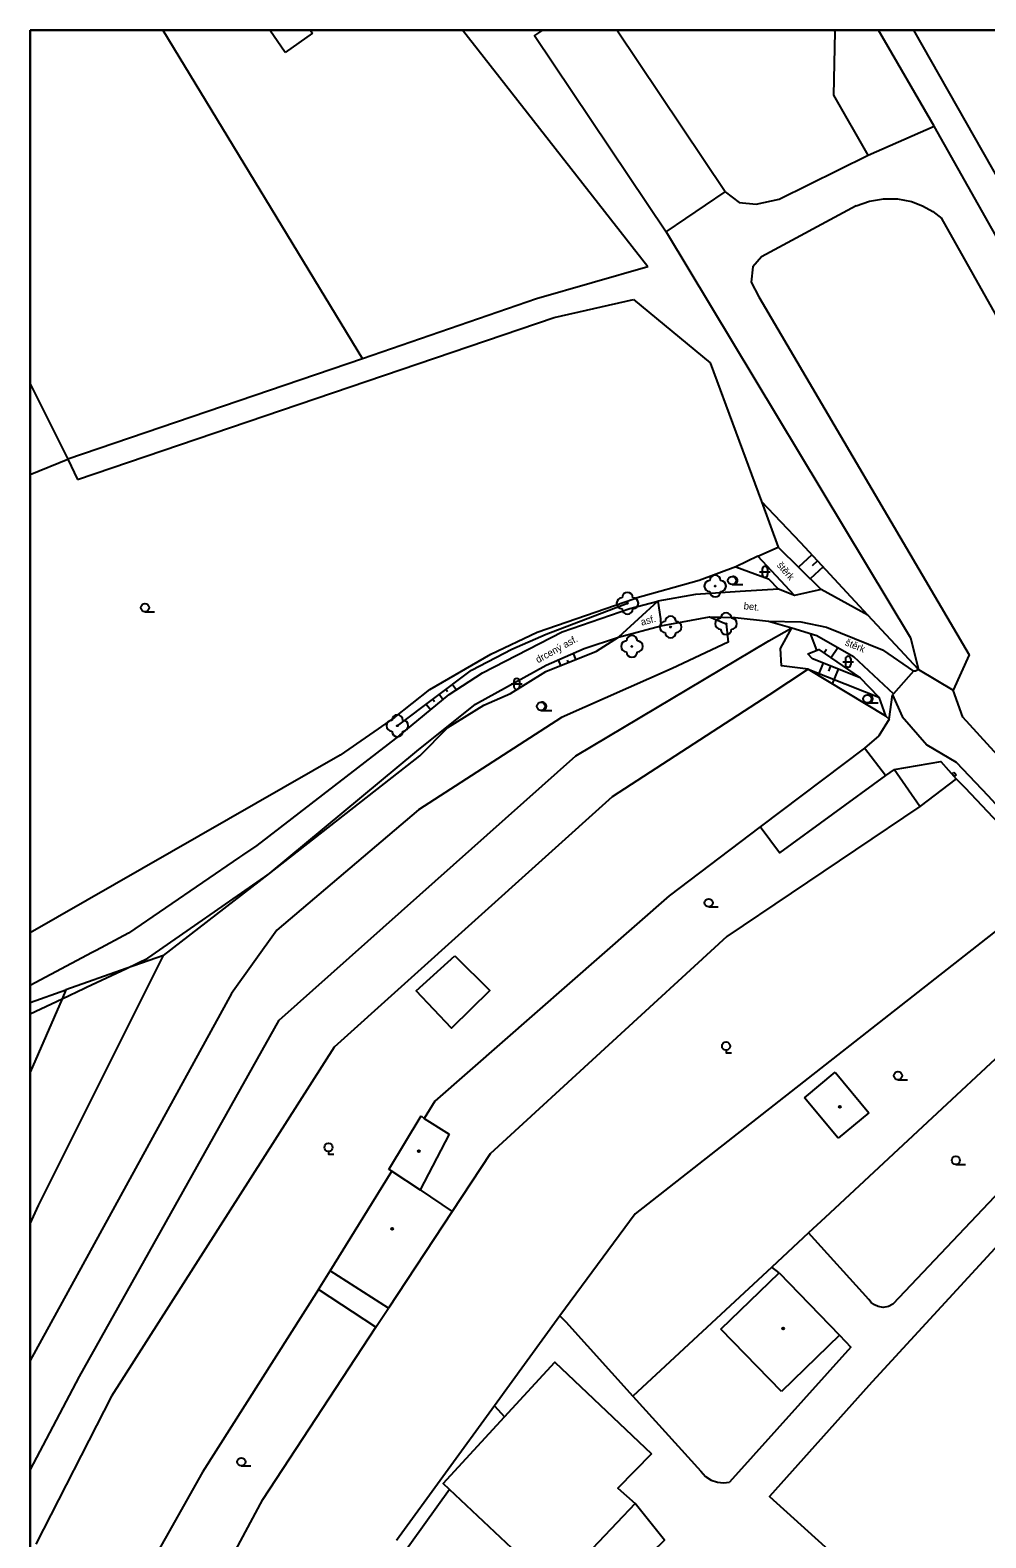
# Model space of a CAD drawing. Extents: x -598233 to -596890, y -1157848 to -1156431.
# Drawn here: x -598232.9 to -598145.1, y -1156569.3 to -1156430.9 of the extents above; entities that cross this region are included whole.
import ezdxf

# ---------------------------------------------------------------- set-up
doc = ezdxf.new("R2010")
doc.units = 0
for name, color, linetype in [('Level 11', 7, 'Continuous'), ('Level 14', 7, 'Continuous'), ('Level 15', 7, 'Continuous'), ('Level 21', 7, 'Continuous'), ('Level 22', 7, 'Continuous'), ('Level 24', 7, 'Continuous'), ('Level 36', 7, 'Continuous'), ('Level 39', 7, 'Continuous'), ('Level 40', 7, 'Continuous'), ('Level 5', 7, 'Continuous'), ('Level 51', 7, 'Continuous'), ('Level 52', 7, 'Continuous'), ('Level 7', 7, 'Continuous'), ('Level 8', 7, 'Continuous'), ('Vrstva 60', 7, 'Continuous'), ('zajmove_uzemi', 7, 'Continuous')]:
    doc.layers.add(name, color=color, linetype=linetype)

msp = doc.modelspace()

# ---------------------------------------------------------------- linework, layer by layer
at = {"layer": 'Level 11'}
for p, q in [((-598149.82, -1156439.67), (-598154.9522, -1156430.8558)), ((-598232.8901, -1156520.1284), (-598229.61, -1156518.98))]:
    msp.add_line(p, q, dxfattribs=at)
for points in [[(-598155.9, -1156442.32), (-598159.05, -1156436.82), (-598158.92, -1156431), (-598158.9993, -1156430.8558)], [(-598151.7379, -1156430.8558), (-598130.19, -1156468.73), (-598085.65, -1156548.23)], [(-598155.9, -1156442.32), (-598149.82, -1156439.67)], [(-598079.33, -1156561.41), (-598096.45, -1156534.33), (-598149.82, -1156439.67)], [(-598169.02, -1156445.71), (-598167.74, -1156446.68), (-598166.18, -1156446.84), (-598164.08, -1156446.37), (-598155.9, -1156442.32)], [(-598156.99, -1156446.99), (-598155.77, -1156446.55), (-598154.49, -1156446.33), (-598153.19, -1156446.35), (-598151.92, -1156446.6), (-598150.91, -1156446.98), (-598149.97, -1156447.5), (-598149.12, -1156448.16)], [(-598156.99, -1156446.99), (-598165.71, -1156451.67), (-598166.49, -1156452.6), (-598166.65, -1156454.01), (-598165.95, -1156455.33), (-598146.63, -1156488.21), (-598148.1, -1156491.45)], [(-598174.47, -1156449.37), (-598152, -1156486.65), (-598151.28, -1156489.55)], [(-598098.98, -1156536.55), (-598125.04, -1156491.01), (-598149.12, -1156448.16)], [(-598176.14, -1156452.59), (-598186.37, -1156455.54)], [(-598186.37, -1156455.54), (-598202.35, -1156461.05)], [(-598202.35, -1156461.05), (-598229.44, -1156470.24)], [(-598162.08, -1156477.93), (-598165.71, -1156474.15)], [(-598164.17, -1156478.33), (-598160.23, -1156482.21)], [(-598162.68, -1156482.77), (-598166.02, -1156479.16)], [(-598155.93, -1156484.58), (-598160.23, -1156482.21), (-598162.68, -1156482.77), (-598164.14, -1156482.19), (-598167.65, -1156482.4), (-598171.77, -1156482.69), (-598175.22, -1156483.29)], [(-598198.91, -1156495.6), (-598194.38, -1156491.86), (-598191.34, -1156489.86), (-598184.01, -1156486.1), (-598177.8, -1156483.96), (-598175.22, -1156483.29)], [(-598175.22, -1156483.29), (-598178.84, -1156486.6)], [(-598175.22, -1156483.29), (-598174.99, -1156484.9), (-598174.96, -1156485.54)], [(-598178.84, -1156486.6), (-598174.96, -1156485.54), (-598170.48, -1156484.73), (-598168.11, -1156484.78), (-598165.04, -1156485.13)], [(-598165.04, -1156485.13), (-598162.91, -1156485.75), (-598160.62, -1156486.44), (-598157.23, -1156488.36), (-598153.57, -1156491.79)], [(-598165.04, -1156485.13), (-598162.07, -1156485.18), (-598159.73, -1156485.68), (-598154.58, -1156487.76), (-598151.74, -1156489.7), (-598153.57, -1156491.79)], [(-598197.36, -1156497.05), (-598191.98, -1156492.74), (-598185.48, -1156489.16), (-598181.98, -1156487.64), (-598178.84, -1156486.6)], [(-598165.01, -1156486.94), (-598162.91, -1156485.75)], [(-598232.8901, -1156563.0723), (-598228.37, -1156554.48), (-598210.02, -1156521.75), (-598182.74, -1156497.49), (-598165.01, -1156486.94)], [(-598173.89, -1156489.48), (-598184.06, -1156493.98), (-598197.2199, -1156502.46), (-598210.2199, -1156513.51), (-598214.4, -1156519.32), (-598232.8901, -1156553.0077)], [(-598151.28, -1156489.55), (-598151.56, -1156489.71), (-598151.74, -1156489.7)], [(-598165.02, -1156491.91), (-598179.43, -1156501.25)], [(-598153.96, -1156494.11), (-598153.66, -1156491.9)], [(-598153.57, -1156491.79), (-598153.66, -1156491.9)], [(-598153.66, -1156491.9), (-598152.78, -1156493.88), (-598150.52, -1156496.48), (-598147.8, -1156498.08), (-598144.86, -1156501.15), (-598136.09, -1156510.76), (-598131.86, -1156515.91), (-598127.78, -1156520.65)], [(-598198.91, -1156495.6), (-598212.07, -1156505.72), (-598213.37, -1156506.61), (-598213.65, -1156506.8), (-598223.86, -1156513.77), (-598226.82, -1156515.35), (-598227.19, -1156515.55), (-598232.8901, -1156518.589)], [(-598232.8901, -1156521.1661), (-598229.96, -1156519.79), (-598227.9, -1156518.82), (-598227.71, -1156518.73), (-598224.05, -1156517.01), (-598222.07, -1156516.08), (-598211.34, -1156508.6), (-598210.89, -1156508.29), (-598197.36, -1156497.05)], [(-598210.888, -1156508.287), (-598197.08, -1156497.48)], [(-598156.23, -1156496.77), (-598165.83, -1156504.02), (-598174.18, -1156510.34), (-598195.7, -1156529.2), (-598196.69, -1156530.79)], [(-598153.51, -1156498.74), (-598149.21, -1156498.02), (-598147.82, -1156499.59)], [(-598147.82, -1156499.59), (-598151.14, -1156502.14), (-598168.88, -1156514.08), (-598190.63, -1156534.03), (-598194.11, -1156539.34)], [(-598154.3, -1156499.28), (-598164.04, -1156506.39), (-598165.83, -1156504.02)], [(-598179.43, -1156501.25), (-598204.9699, -1156524.25)], [(-598220.65, -1156515.81), (-598210.888, -1156508.287)], [(-598138.57, -1156509.19), (-598177.29, -1156539.54), (-598184.23, -1156548.9099)], [(-598232.8901, -1156540.4707), (-598232.13, -1156538.79), (-598220.65, -1156515.81)], [(-598220.65, -1156515.81), (-598224.0526, -1156517.0138), (-598229.61, -1156518.98)], [(-598133.49, -1156515.33), (-598159.86, -1156539.87), (-598161.39, -1156541.3), (-598164.75, -1156544.43), (-598177.51, -1156556.29)], [(-598193.88, -1156515.84), (-598190.65, -1156519.03), (-598194.19, -1156522.5), (-598197.42, -1156519.07), (-598193.88, -1156515.84)], [(-598229.61, -1156518.98), (-598229.9622, -1156519.7901), (-598232.8901, -1156526.525)], [(-598128.39, -1156521.2), (-598153.62, -1156547.85)], [(-598204.9699, -1156524.25), (-598225.4099, -1156556.29)], [(-598155.84, -1156555.31), (-598132.66, -1156530.12), (-598132.15, -1156529.88), (-598131.6, -1156529.8), (-598130.99, -1156529.89), (-598130.44, -1156530.17), (-598127.87, -1156533.34)], [(-598155.84, -1156547.4), (-598161.39, -1156541.3)], [(-598164.08, -1156544.95), (-598164.75, -1156544.43)], [(-598153.62, -1156547.85), (-598154.04, -1156548.06), (-598154.51, -1156548.13), (-598154.97, -1156548.06), (-598155.31, -1156547.91), (-598155.61, -1156547.69), (-598155.84, -1156547.4)], [(-598158.52, -1156550.68), (-598157.49, -1156551.79), (-598168.64, -1156564.18)], [(-598175.817, -1156561.591), (-598178.91, -1156564.743), (-598177.294, -1156566.136), (-598187.424, -1156576.786), (-598191.423, -1156572.997), (-598188.639, -1156570.229), (-598194.37, -1156564.85), (-598194.945, -1156564.314), (-598189.3, -1156558.17), (-598184.699, -1156553.162), (-598175.817, -1156561.591)], [(-598155.84, -1156555.31), (-598164.97, -1156565.51), (-598156.32, -1156573.3)], [(-598225.4099, -1156556.29), (-598232.36, -1156569.87)], [(-598190.23, -1156557.16), (-598189.3, -1156558.17)], [(-598170.85, -1156563.67), (-598170.32, -1156563.99), (-598169.73, -1156564.18), (-598169.18, -1156564.23), (-598168.64, -1156564.18)], [(-598194.37, -1156564.85), (-598199.02, -1156571.35), (-598199.59, -1156572.24), (-598199.97, -1156573.22), (-598200.15, -1156574.26), (-598200.12, -1156575.31), (-598199.88, -1156576.34), (-598199.55, -1156577.11), (-598199.1, -1156577.81), (-598198.55, -1156578.44)], [(-598191.42, -1156573), (-598191.97, -1156574.38), (-598192.08, -1156577.24), (-598190.91, -1156579.68), (-598188.05, -1156581.47), (-598185.73, -1156580.31), (-598174.61, -1156569.52), (-598177.29, -1156566.14)]]:
    msp.add_lwpolyline(points, dxfattribs=at)
at = {"layer": 'Level 14'}
for points in [[(-598161.42, -1156489.54), (-598163.86, -1156489.22), (-598163.94, -1156487.64), (-598162.91, -1156485.75)], [(-598161.45, -1156488.13), (-598160.43, -1156487.74), (-598156.63, -1156490.33)], [(-598154.92, -1156492.09), (-598156.63, -1156490.33), (-598161, -1156488.57), (-598161.45, -1156488.13)]]:
    msp.add_lwpolyline(points, dxfattribs=at)
at = {"layer": 'Level 15'}
for points in [[(-598161.06, -1156479.04), (-598162.29, -1156480.18)], [(-598160.55, -1156479.59), (-598161.03, -1156480.03)], [(-598160.04, -1156480.14), (-598161.22, -1156481.23)], [(-598160.6, -1156487.8), (-598161.18, -1156486.27)], [(-598182.75, -1156488.64), (-598182.98, -1156488.07)], [(-598159.96, -1156488.06), (-598159.71, -1156487.7)], [(-598159.34, -1156488.48), (-598158.69, -1156487.53)], [(-598184.14, -1156489.2), (-598184.35, -1156488.67)], [(-598183.44, -1156488.92), (-598183.53, -1156488.7)], [(-598160.04, -1156488.96), (-598160.5, -1156490.09)], [(-598159.35, -1156489.24), (-598159.55, -1156489.73)], [(-598158.65, -1156489.52), (-598159.2, -1156490.87)], [(-598195.9, -1156492.28), (-598195.74, -1156492.49)], [(-598195.3, -1156491.83), (-598194.93, -1156492.32)], [(-598194.7, -1156491.38), (-598194.56, -1156491.57)], [(-598194.1, -1156490.93), (-598193.72, -1156491.43)], [(-598196.49, -1156492.73), (-598196.09, -1156493.27)]]:
    msp.add_lwpolyline(points, dxfattribs=at)
at = {"layer": 'Level 21'}
for points in [[(-598168.05, -1156480.15), (-598166.32, -1156480.77), (-598165.04, -1156481.25), (-598164.14, -1156482.19)], [(-598170.48, -1156484.73), (-598168.95, -1156485.36), (-598168.75, -1156487.04), (-598173.89, -1156489.48)], [(-598197.08, -1156497.48), (-598194.51, -1156494.9), (-598191.21, -1156492.85), (-598188.77, -1156491.77), (-598185.52, -1156489.76), (-598180.87, -1156487.88), (-598178.84, -1156486.6)], [(-598161.42, -1156489.54), (-598156.23, -1156491.57), (-598154.92, -1156492.09), (-598154.3, -1156493.81)]]:
    msp.add_lwpolyline(points, dxfattribs=at)
at = {"layer": 'Level 22'}
for centre in [(-598169.95, -1156481.9), (-598178.01, -1156483.48), (-598168.95, -1156485.36), (-598174.05, -1156485.66), (-598177.6, -1156487.44), (-598199.15, -1156494.73)]:
    msp.add_circle(centre, 0.05, dxfattribs=at)
for centre, start, end in [((-598169.95, -1156481.4), 0, 180), ((-598178.01, -1156482.98), 0, 180), ((-598170.45, -1156481.9), 90, 270), ((-598169.95, -1156482.4), 180, 0), ((-598169.45, -1156481.9), 270, 90), ((-598178.51, -1156483.48), 90, 270), ((-598178.01, -1156483.98), 180, 0), ((-598177.51, -1156483.48), 270, 90), ((-598174.55, -1156485.66), 90, 270), ((-598174.05, -1156485.16), 0, 180), ((-598173.55, -1156485.66), 270, 90), ((-598169.45, -1156485.36), 90, 270), ((-598168.95, -1156484.86), 0, 180), ((-598168.45, -1156485.36), 270, 90), ((-598177.6, -1156486.94), 0, 180), ((-598174.05, -1156486.16), 180, 0), ((-598168.95, -1156485.86), 180, 0), ((-598178.1, -1156487.44), 90, 270), ((-598177.6, -1156487.94), 180, 0), ((-598177.1, -1156487.44), 270, 90), ((-598199.65, -1156494.73), 90, 270), ((-598199.15, -1156494.23), 0, 180), ((-598198.65, -1156494.73), 270, 90), ((-598199.15, -1156495.23), 180, 0)]:
    msp.add_arc(centre, 0.5, start, end, dxfattribs=at)
at = {"layer": 'Level 24'}
for points in [[(-598148.18, -1156499.15), (-598148.02, -1156498.99)], [(-598147.97, -1156499.37), (-598148.18, -1156499.15)], [(-598148.02, -1156498.99), (-598147.92, -1156499.09)], [(-598147.92, -1156499.09), (-598147.8, -1156499.23)], [(-598147.8, -1156499.23), (-598147.97, -1156499.37)]]:
    msp.add_lwpolyline(points, dxfattribs=at)
at = {"layer": 'Level 36'}
for p, q in [((-598165.886, -1156480.596), (-598164.886, -1156480.596)), ((-598165.636, -1156480.346), (-598165.636, -1156480.846)), ((-598165.136, -1156480.346), (-598165.136, -1156480.846)), ((-598168.4, -1156481.765), (-598167.4, -1156481.765)), ((-598222.34, -1156484.255), (-598221.465, -1156484.255)), ((-598158.236, -1156488.846), (-598157.236, -1156488.846)), ((-598157.986, -1156488.596), (-598157.986, -1156489.096)), ((-598157.486, -1156488.596), (-598157.486, -1156489.096)), ((-598188.686, -1156490.886), (-598187.686, -1156490.886)), ((-598188.436, -1156490.636), (-598188.436, -1156491.136)), ((-598187.936, -1156490.636), (-598187.936, -1156491.136)), ((-598185.96, -1156493.315), (-598184.96, -1156493.315)), ((-598155.98, -1156492.625), (-598154.98, -1156492.625)), ((-598170.55, -1156511.365), (-598169.675, -1156511.365)), ((-598153.1599, -1156527.225), (-598152.2849, -1156527.225)), ((-598147.84, -1156535.005), (-598146.965, -1156535.005)), ((-598213.49, -1156562.685), (-598212.615, -1156562.685))]:
    msp.add_line(p, q, dxfattribs=at)
for points in [[(-598168.95, -1156524.515), (-598168.95, -1156524.765), (-598168.45, -1156524.765)], [(-598205.48, -1156533.815), (-598205.48, -1156534.065), (-598204.98, -1156534.065)]]:
    msp.add_lwpolyline(points, dxfattribs=at)
for centre in [(-598168.4, -1156481.3896), (-598222.3401, -1156483.8799), (-598155.98, -1156492.2496), (-598185.96, -1156492.9396), (-598170.5501, -1156510.9899), (-598168.9498, -1156524.1401), (-598153.16, -1156526.8499), (-598205.4798, -1156533.4401), (-598147.8401, -1156534.6299), (-598213.4901, -1156562.3099)]:
    msp.add_circle(centre, 0.375, dxfattribs=at)
for centre, radius, start, end in [((-598168.275, -1156481.3896), 0.375, 260.405931, 99.594069), ((-598165.3857, -1156480.3463), 0.25, 0, 180), ((-598165.3857, -1156480.8463), 0.25, 180, 0), ((-598157.7357, -1156488.5963), 0.25, 0, 180), ((-598157.7357, -1156489.0963), 0.25, 180, 0), ((-598188.1857, -1156490.6363), 0.25, 0, 180), ((-598188.1857, -1156491.1363), 0.25, 180, 0), ((-598155.855, -1156492.2496), 0.375, 260.405931, 99.594069), ((-598185.835, -1156492.9396), 0.375, 260.405931, 99.594069)]:
    msp.add_arc(centre, radius, start, end, dxfattribs=at)
at = {"layer": 'Level 39'}
for centre, radius in [((-598158.51, -1156529.73), 0.09), ((-598158.51, -1156529.73), 0.0398), ((-598197.18, -1156533.8), 0.09), ((-598197.18, -1156533.8), 0.0398), ((-598199.63, -1156540.9099), 0.09), ((-598199.63, -1156540.9099), 0.0398), ((-598163.71, -1156550.07), 0.09), ((-598163.71, -1156550.07), 0.0398)]:
    msp.add_circle(centre, radius, dxfattribs=at)
at = {"layer": 'Level 5'}
for points in [[(-598161.75, -1156528.88), (-598158.93, -1156526.54)], [(-598158.93, -1156526.54), (-598155.83, -1156530.27)], [(-598158.65, -1156532.61), (-598161.75, -1156528.88)], [(-598199.92, -1156535.4699), (-598196.96, -1156530.56)], [(-598196.96, -1156530.56), (-598196.69, -1156530.79)], [(-598196.69, -1156530.79), (-598194.39, -1156532.24)], [(-598155.83, -1156530.27), (-598158.65, -1156532.61)], [(-598194.39, -1156532.24), (-598197.05, -1156537.35)], [(-598205.34, -1156544.77), (-598199.6599, -1156535.62)], [(-598199.6599, -1156535.62), (-598199.92, -1156535.4699)], [(-598199.6599, -1156535.62), (-598197.05, -1156537.35)], [(-598197.05, -1156537.35), (-598194.11, -1156539.34)], [(-598194.11, -1156539.34), (-598199.98, -1156548.2199)], [(-598199.98, -1156548.2199), (-598205.34, -1156544.77)], [(-598169.43, -1156550.14), (-598164.08, -1156544.95)], [(-598164.08, -1156544.95), (-598158.52, -1156550.68)], [(-598163.87, -1156555.87), (-598169.43, -1156550.14)], [(-598158.52, -1156550.68), (-598163.87, -1156555.87)]]:
    msp.add_lwpolyline(points, dxfattribs=at)
at = {"layer": 'Level 51'}
for p, q in [((-598220.6845, -1156430.8558), (-598202.35, -1156461.05)), ((-598176.14, -1156452.59), (-598193.1628, -1156430.8558)), ((-598232.8901, -1156463.3399), (-598229.44, -1156470.24))]:
    msp.add_line(p, q, dxfattribs=at)
for points in [[(-598206.4099, -1156546.5), (-598205.34, -1156544.77)], [(-598206.4099, -1156546.5), (-598217.06, -1156563.27)], [(-598201.13, -1156549.94), (-598206.4099, -1156546.5)], [(-598201.13, -1156549.94), (-598199.98, -1156548.2199)], [(-598184.23, -1156548.9099), (-598190.23, -1156557.16), (-598199.2199, -1156569.53)], [(-598184.23, -1156548.9099), (-598183.68, -1156549.4699)], [(-598211.51, -1156565.76), (-598201.13, -1156549.94)], [(-598183.68, -1156549.4699), (-598177.51, -1156556.29)], [(-598177.51, -1156556.29), (-598171.28, -1156563.18)], [(-598217.06, -1156563.27), (-598223.92, -1156575.45)], [(-598171.28, -1156563.18), (-598170.85, -1156563.67)], [(-598218.59, -1156578.98), (-598211.51, -1156565.76)]]:
    msp.add_lwpolyline(points, dxfattribs=at)
at = {"layer": 'Level 52'}
for p, q in [((-598209.4699, -1156432.9), (-598210.8596, -1156430.8558)), ((-598207.151, -1156430.8558), (-598206.96, -1156431.13)), ((-598169.02, -1156445.71), (-598178.9998, -1156430.8558))]:
    msp.add_line(p, q, dxfattribs=at)
for points in [[(-598206.96, -1156431.13), (-598209.4699, -1156432.9)], [(-598185.8234, -1156430.8558), (-598186.56, -1156431.35), (-598174.47, -1156449.37), (-598169.02, -1156445.71)]]:
    msp.add_lwpolyline(points, dxfattribs=at)
at = {"layer": 'Level 7'}
msp.add_line((-598232.8901, -1156471.6625), (-598229.44, -1156470.24), dxfattribs=at)
for points in [[(-598184.75, -1156457.23), (-598177.4699, -1156455.58)], [(-598177.4699, -1156455.58), (-598170.4, -1156461.4099)], [(-598228.55, -1156472.13), (-598184.75, -1156457.23)], [(-598170.4, -1156461.4099), (-598165.71, -1156474.15), (-598164.17, -1156478.33)], [(-598229.44, -1156470.24), (-598228.55, -1156472.13)], [(-598151.28, -1156489.55), (-598155.93, -1156484.58), (-598162.08, -1156477.93)], [(-598166.02, -1156479.16), (-598168.05, -1156480.15), (-598171.43, -1156481.38), (-598177.34, -1156483.04)], [(-598199.42, -1156493.96), (-598196.18, -1156491.39), (-598190.57, -1156488.15), (-598186.31, -1156486.14), (-598177.34, -1156483.04)], [(-598185.47, -1156486.32), (-598178.01, -1156483.48)], [(-598199.15, -1156494.73), (-598192.34, -1156489.61), (-598188.64, -1156487.68), (-598185.47, -1156486.32)], [(-598161.42, -1156489.54), (-598165.02, -1156491.91)], [(-598161.42, -1156489.54), (-598154.3, -1156493.81), (-598153.96, -1156494.11)], [(-598139.89, -1156501.78), (-598142.08, -1156499.53), (-598147.19, -1156493.94), (-598148.1, -1156491.45)], [(-598199.42, -1156493.96), (-598204.4, -1156497.42), (-598232.8901, -1156513.7311)], [(-598153.96, -1156494.11), (-598154.91, -1156495.65), (-598156.23, -1156496.77)], [(-598151.14, -1156502.14), (-598153.51, -1156498.74)], [(-598142.87, -1156504.77), (-598146.94, -1156500.46)]]:
    msp.add_lwpolyline(points, dxfattribs=at)
at = {"layer": 'Level 8'}
for points in [[(-598166.02, -1156479.16), (-598164.17, -1156478.33)], [(-598151.28, -1156489.55), (-598148.1, -1156491.45)], [(-598153.51, -1156498.74), (-598154.3, -1156499.28), (-598156.23, -1156496.77)], [(-598146.94, -1156500.46), (-598147.82, -1156499.59)]]:
    msp.add_lwpolyline(points, dxfattribs=at)
at = {"layer": 'Vrstva 60'}
msp.add_lwpolyline([(-598056.59, -1156696.84), (-598051.82, -1156669.27), (-598046.05, -1156641.42), (-598043.7, -1156623.02), (-598042.82, -1156612.95), (-598044.06, -1156597.08), (-598044.97, -1156587.7), (-598045.39, -1156583.42), (-598047.43, -1156576.22), (-598049.13, -1156568.65), (-598053.7, -1156549.77), (-598057.74, -1156526.78), (-598060.95, -1156504.97), (-598062.86, -1156497.43), (-598063.01, -1156493.79), (-598060.81, -1156475.95), (-598058.06, -1156465.8), (-598052.09, -1156446.51), (-598048.23, -1156436.86), (-598045.8254, -1156430.8558), (-598232.8901, -1156430.8558), (-598232.8901, -1157835.5817)], dxfattribs=at)
at = {"layer": 'zajmove_uzemi'}
msp.add_lwpolyline([(-598232.8901, -1156430.8558), (-596890.4624, -1156430.8558), (-596890.4624, -1157848.4611), (-598232.8901, -1157848.4611)], close=True, dxfattribs=at)

# ---------------------------------------------------------------- texts
at = {"layer": 'Level 40'}
for s, rotation, p in [('štěrk', 310.966866, (-598164.33, -1156480.02)), ('bet.', 353.495989, (-598167.36, -1156484.02)), ('asf.', 15.280106, (-598176.7, -1156485.54)), ('drcený asf.', 28.844621, (-598186.23, -1156489)), ('štěrk', 338, (-598158.08, -1156487.32))]:
    msp.add_text(s, height=0.65, rotation=rotation, dxfattribs=at).set_placement(p)

doc.saveas('drawing.dxf')
